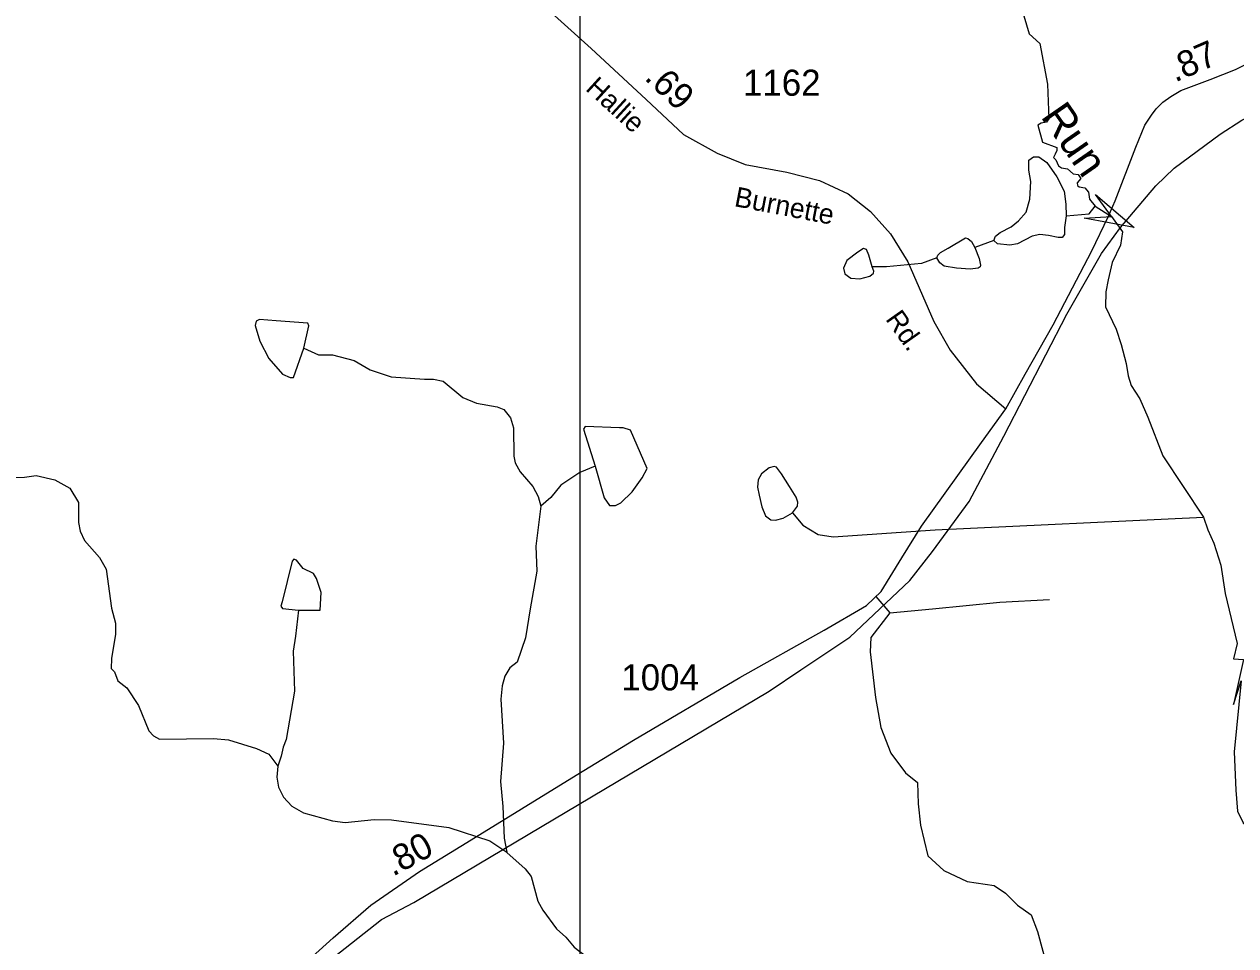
# Model space of a CAD drawing. Extents: x 2056842 to 2160602, y 826753 to 1016856.
# Drawn here: x 2107039 to 2112847, y 922545 to 926963 of the extents above; entities that cross this region are included whole.
import ezdxf

# ---------------------------------------------------------------- set-up
doc = ezdxf.new("R2010")
doc.units = 0
for name, color, linetype in [('Exist Hydrographic Creek Single Shore', 7, 'Continuous'), ('Exist Hydrographic Creek Single Shore Label', 7, 'Continuous'), ('Exist Hydrographic Misc Water Feature', 7, 'Continuous'), ('Exist Railroad Mainline', 7, 'Continuous'), ('Exist Road Non-System Type 51', 7, 'Continuous'), ('Exist Road Secondary Mileage Hundredths English Label', 7, 'Continuous'), ('Exist Road Secondary Structure Standard Bridge Attributed CELL', 7, 'Continuous'), ('Exist Road Secondary Type 51 Attributed', 7, 'Continuous'), ('Exist Road Secondary Type 51 Label', 7, 'Continuous'), ('Exist Road Secondary Type 51 Number Label', 7, 'Continuous'), ('Map Preparation Inset Cut Line', 7, 'Continuous')]:
    doc.layers.add(name, color=color, linetype=linetype)

msp = doc.modelspace()

# ---------------------------------------------------------------- linework, layer by layer
at = {"layer": 'Exist Hydrographic Creek Single Shore'}
for points in [[(2111818, 927047.2), (2111856.5, 926916.7), (2111907.2, 926871.1), (2111943.9, 926675.9), (2111951.5, 926509.9), (2111940.1, 926494.2), (2111913.5, 926489.2), (2111898.3, 926479), (2111919.8, 926397.9), (2111989.5, 926372.6), (2111988.5, 926357.4), (2111981.2, 926340), (2111973, 926323.6), (2111984, 926312.6), (2111997.7, 926285.2), (2112011.4, 926275.2), (2112040.6, 926270.6), (2112068, 926245.5), (2112090.8, 926242.3), (2112103.6, 926223.2), (2112086.2, 926203.1), (2112088.1, 926189.4), (2112096.3, 926183), (2112123.7, 926179.3), (2112141, 926157.4), (2112145.3, 926125.1), (2112172.7, 926091.1)], [(2112172.7, 926091.1), (2112250.7, 926041.2), (2112304.5, 925967.4), (2112295, 925903.3), (2112255.2, 925821.5), (2112235.8, 925737.2), (2112224.6, 925679.9), (2112222.1, 925608.9), (2112274, 925500.7), (2112297.9, 925427.2), (2112322, 925336), (2112330.9, 925277.7), (2112346.1, 925230.8), (2112386.6, 925166.8), (2112425.9, 925079.3), (2112496.8, 924894.3), (2112693, 924599.7)], [(2108379.1, 925409.9), (2108449.3, 925378.2), (2108517.1, 925378.4), (2108621.5, 925350.7), (2108697.6, 925307), (2108797.5, 925273.2), (2108957.4, 925261.7), (2109001.5, 925261.8), (2109047.8, 925252.1), (2109141.7, 925174.3), (2109208, 925146.6), (2109306, 925128.9), (2109338, 925117), (2109370.2, 925077.1), (2109384.3, 925029.1), (2109386.8, 924893.2), (2109392.7, 924861.2), (2109416.9, 924817.3), (2109477.2, 924747.5), (2109503.2, 924699.5), (2109515.5, 924653.6)], [(2109776.8, 924844.4), (2109703, 924814.1), (2109610.9, 924753.9), (2109563.3, 924693.8), (2109515.5, 924653.6)], [(2106889.2, 924787.4), (2107041.2, 924791.9), (2107097.2, 924800), (2107185.3, 924778.3), (2107257.5, 924738.5), (2107299.8, 924670.7), (2107300, 924574.6), (2107308, 924532.7), (2107328.3, 924488.7), (2107400.4, 924407), (2107432.4, 924351.1), (2107457.2, 924163.2), (2107477.5, 924091.3), (2107477.5, 924039.3), (2107458.1, 923923.3), (2107456, 923875.2), (2107472.2, 923859.3), (2107488.2, 923815.3), (2107530.4, 923781.5), (2107586.8, 923697.7), (2107637.1, 923575.8), (2107659, 923551.9), (2107687.3, 923535.9), (2107947.1, 923538.8), (2108019.1, 923533.1), (2108153.2, 923491.4), (2108211.2, 923463.6), (2108255.5, 923405.8)], [(2109515.5, 924653.6), (2109492, 924461.5), (2109496.5, 924341.6), (2109464.9, 924161.4), (2109441.5, 924021.4), (2109401.7, 923905.3), (2109367.7, 923877.2), (2109343.9, 923837.1), (2109330.2, 923791.1), (2109324.2, 923727), (2109336.9, 923517.2), (2109321.6, 923333.1), (2109334.1, 923213.2), (2109340.4, 923061.2), (2109352.7, 922993.3)], [(2110722.9, 924620.9), (2110771.3, 924561), (2110845.5, 924517.4), (2110917.5, 924505.7), (2111405.3, 924539.9), (2112693, 924599.7)], [(2112693, 924599.7), (2112712.9, 924539.5), (2112741.1, 924475.6), (2112775.7, 924369.9), (2112796.1, 924234), (2112854.2, 923994.1), (2112836.1, 923920.3), (2112883.4, 923917.4), (2112836.1, 923702.3), (2112872.5, 923815.1), (2112839.9, 923474.4), (2112847.5, 923291.9), (2112855.1, 923190.6), (2112883.2, 923134.3), (2112925.1, 923098.6), (2113049.8, 923003.2), (2113196.4, 922876.6), (2113568.3, 922473.1)], [(2108353.3, 924154), (2108339.6, 924030), (2108327.7, 923957.9), (2108334.2, 923766), (2108295.1, 923533.9), (2108281.3, 923497.9), (2108271.3, 923453.8), (2108255.5, 923405.8)], [(2108255.5, 923405.8), (2108249.8, 923353.7), (2108257.8, 923305.8), (2108282, 923257.9), (2108321.9, 923214), (2108378.3, 923182.2), (2108516.3, 923144.6), (2108578.3, 923136.8), (2108716.3, 923151.2), (2108800.3, 923149.5), (2109074.3, 923112.4), (2109270.5, 923049), (2109352.7, 922993.3)], [(2109352.4, 922993), (2109440.7, 922913.4), (2109468.8, 922877.4), (2109501.1, 922759.5), (2109525.2, 922715.7), (2109591.5, 922625.8), (2109635.7, 922586.1), (2109675.7, 922538.1), (2109736.1, 922492.2), (2109894.6, 922304.8), (2109928.8, 922258.8), (2109961, 922183), (2110019.6, 921925.2), (2110082, 921849.4), (2110122, 921783.6), (2110162.6, 921651.9), (2110176.8, 921591.9), (2110239.1, 921434.1), (2110299.6, 921360.3), (2110331.7, 921340.3), (2110371.4, 921328.3), (2110423.6, 921328.5), (2110569.5, 921385.2), (2110619.2, 921411.1)]]:
    msp.add_lwpolyline(points, dxfattribs=at)
at = {"layer": 'Exist Hydrographic Misc Water Feature'}
for points in [[(2111687.3, 925926.4), (2111694.9, 925946.7), (2111717.7, 925964.4), (2111769.7, 925992.3), (2111805.1, 926020.2), (2111841.8, 926062), (2111859.6, 926124.1), (2111864.6, 926209), (2111855.8, 926263.5), (2111855.8, 926311.7), (2111877.3, 926328.1), (2111902.6, 926328.1), (2111940.6, 926300.3), (2111990, 926231.8), (2112024.2, 926163.4), (2112031.8, 926100), (2112033.3, 926044.3)], [(2112033.3, 926044.3), (2112144.8, 926054.4), (2112172.7, 926091.1)], [(2112033.3, 926044.3), (2112026.8, 925988.5), (2112025.5, 925955.5), (2112015.4, 925940.3), (2111996.4, 925941.6), (2111949.5, 925950.5), (2111907.7, 925955.5), (2111871, 925946.7), (2111800, 925911.2), (2111763.3, 925903.6), (2111705.1, 925909.9), (2111687.3, 925926.4)], [(2111413.9, 925842.8), (2111418.9, 925855.4), (2111431.6, 925869.4), (2111468.3, 925889.6), (2111550.7, 925939.1), (2111563.3, 925936.5), (2111579.8, 925921.3), (2111596.1, 925892.2)], [(2111104.8, 925800.9), (2111088.4, 925855.4), (2111077, 925883.3), (2111063, 925888.4), (2111035.2, 925870.6), (2110983.3, 925830.1), (2110966.8, 925793.3), (2110973.1, 925766.7), (2111001, 925745.2), (2111045.3, 925742.6), (2111092.2, 925755.3), (2111111.2, 925769.3), (2111112.4, 925779.4), (2111104.8, 925800.9)], [(2111596.1, 925892.2), (2111616.5, 925840.2), (2111622.9, 925808.5), (2111621.6, 925799.7), (2111612.7, 925794.6), (2111573.5, 925789.5), (2111507.6, 925793.3), (2111449.3, 925803.5), (2111427.8, 925818.7), (2111413.9, 925842.8)], [(2111687.3, 925926.4), (2111596.1, 925892.2)], [(2111413.9, 925842.8), (2111340.4, 925816.1), (2111173.2, 925800.9), (2111104.8, 925800.9)], [(2108246.7, 925541.5), (2108166.7, 925547.3), (2108150.7, 925539.2), (2108147, 925519.2), (2108169.2, 925443.3), (2108211.4, 925361.4)], [(2108379.1, 925409.9), (2108402.9, 925518), (2108398.8, 925530.1), (2108246.7, 925541.5)], [(2108211.4, 925361.4), (2108277.4, 925285.6), (2108313.7, 925269.7), (2108329.7, 925269.8), (2108379.1, 925409.9)], [(2109892.2, 925028.7), (2109728.2, 925034.2), (2109720.2, 925022.1), (2109776.8, 924844.4)], [(2110000.9, 924789.1), (2110024.7, 924833.2), (2109946.2, 925016.9), (2109910.3, 925028.8), (2109892.2, 925028.7)], [(2109776.8, 924844.4), (2109819.2, 924692.5), (2109845.5, 924656.5), (2109873.6, 924656.7), (2109899.2, 924668.7), (2109953.3, 924720.9), (2110000.9, 924789.1)], [(2110722.9, 924620.9), (2110746.5, 924652.9), (2110747.8, 924671.9), (2110740.2, 924696), (2110708.5, 924746.7), (2110669.3, 924807.5), (2110645.2, 924840.5), (2110633.8, 924843), (2110611, 924836.7), (2110574.3, 924807.5), (2110557.8, 924778.4), (2110554, 924744.1), (2110561.6, 924704.9), (2110575.6, 924649.1), (2110593.3, 924606), (2110618.6, 924587), (2110641.4, 924585.7), (2110678.1, 924595.9), (2110722.9, 924620.9)], [(2108353.3, 924154), (2108457.1, 924154.3), (2108462.8, 924238.3), (2108440.7, 924306.2), (2108426.5, 924330.2), (2108376.5, 924354.1), (2108344.5, 924394), (2108332.2, 924398), (2108324.4, 924389.9), (2108275, 924193.7), (2108269, 924173.7), (2108277, 924161.7), (2108353.3, 924154)]]:
    msp.add_lwpolyline(points, dxfattribs=at)
at = {"layer": 'Exist Railroad Mainline'}
msp.add_lwpolyline([(2108494.6, 922468.2), (2108751.8, 922670.9), (2108907.6, 922753.5), (2110610.4, 923766.7), (2110762.3, 923868), (2110997.6, 924025), (2111284.5, 924296.2), (2111393.8, 924434.8), (2111568.8, 924675.5), (2111735.3, 924988.1), (2112036.7, 925573.5), (2112203.5, 925864), (2112294.9, 925988.5), (2112464.1, 926189.2), (2112551.7, 926273.6), (2112772.9, 926436.5), (2112876.7, 926502.9), (2113028.2, 926575.6), (2116048, 927910.7)], dxfattribs=at)
at = {"layer": 'Exist Road Non-System Type 51'}
msp.add_line((2111122.1, 924219.2), (2111189.2, 924141.2), dxfattribs=at)
for points in [[(2111189.2, 924141.2), (2111394, 924160.9), (2111715.6, 924193.3), (2111954.5, 924205.9)], [(2111189.2, 924141.2), (2111097.6, 924022.5), (2111094, 923954.2), (2111119.2, 923734.9), (2111145.2, 923592), (2111193.7, 923468), (2111263.8, 923374.5), (2111321.3, 923327.7), (2111324, 923226.2), (2111336.5, 923123.7), (2111370.7, 922976.3), (2111447.9, 922906.2), (2111559.3, 922854.1), (2111688.6, 922834.3), (2111743.4, 922797.5), (2111800.9, 922739.9), (2111865.6, 922693.2), (2111896.1, 922614.1), (2111942.8, 922443.3)]]:
    msp.add_lwpolyline(points, dxfattribs=at)
at = {"layer": 'Exist Road Secondary Structure Standard Bridge Attributed CELL'}
msp.add_lwpolyline([(2112175.4, 926147.1), (2112360.7, 925988.6), (2112121, 926033.3), (2112250.7, 926041.2)], close=True, dxfattribs=at)
at = {"layer": 'Exist Road Secondary Type 51 Attributed'}
for points in [[(2112235.1, 926039.6), (2112268.9, 926117.2), (2112367.5, 926373.8), (2112411.3, 926478.8), (2112443.3, 926527.2), (2112466.1, 926557.4), (2112497.2, 926590.2), (2112536.4, 926617.6), (2112583.9, 926645), (2112724.5, 926698), (2112845.1, 926745.5), (2112903.5, 926775.6), (2112940, 926804.8), (2112963.8, 926825.8), (2113131.8, 927054.1), (2113281.6, 927267.8), (2113698.9, 927852.2), (2113784.7, 927975.5), (2113918.4, 928167.8), (2114088.8, 928397.4), (2114192, 928535.3), (2114276.9, 928639.4), (2114387.4, 928762.6)], [(2108988.9, 927315.8), (2109172.9, 927255.6), (2109365, 927173), (2109517.7, 927063.4), (2109756.5, 926847.7), (2110021.4, 926602.5), (2110199.1, 926435.3), (2110360.7, 926345.5), (2110495.4, 926291.6), (2110694.7, 926253.9), (2110851.9, 926213.4), (2110988.3, 926150.5), (2111096.1, 926066.1), (2111191.2, 925958.3), (2111274.7, 925824.4), (2111400.4, 925538.7), (2111477.7, 925400.3), (2111604.3, 925239.5), (2111744.3, 925119.1)], [(2111744.3, 925119.1), (2111838.1, 925286.4), (2111971, 925521.8), (2112156.6, 925876.2), (2112235.1, 926039.6)], [(2108157.9, 922255.2), (2108284.9, 922370.7), (2108520.2, 922582.7), (2108700.6, 922740), (2108934.1, 922901.7), (2109181.9, 923052.6), (2109664, 923350), (2109960.3, 923531.5), (2110469.4, 923830.7), (2110873.4, 924058.9), (2111077.2, 924176.6), (2111147.2, 924243.1), (2111246, 924404.8), (2111341.2, 924557.6), (2111627.6, 924957.4), (2111744.3, 925119.1)]]:
    msp.add_lwpolyline(points, dxfattribs=at)
at = {"layer": 'Map Preparation Inset Cut Line'}
msp.add_lwpolyline([(2109703.5, 945295.9), (2139407.7, 945295.9), (2139407.7, 921167.4), (2109703.5, 921167.4), (2109703.5, 945295.9)], dxfattribs=at)

# ---------------------------------------------------------------- texts
at = {"layer": 'Exist Hydrographic Creek Single Shore Label'}
msp.add_text('Run', height=150, rotation=304.75411, dxfattribs=at).set_placement((2111908.6, 926520.6))
at = {"layer": 'Exist Road Secondary Mileage Hundredths English Label'}
for s, rotation, p in [('.87', 23.35862, (2112556.2, 926683.3)), ('.69', 316.77015, (2110007.5, 926701.2)), ('.80', 28.36029, (2108806.6, 922875.9))]:
    msp.add_text(s, height=125, rotation=rotation, dxfattribs=at).set_placement(p)
at = {"layer": 'Exist Road Secondary Type 51 Label'}
for s, rotation, p in [('Hallie', 317.56823, (2109725.7, 926650)), ('Burnette', 349.22789, (2110439.2, 926091.6)), ('Rd.', 305.20084, (2111165.1, 925549.4))]:
    msp.add_text(s, height=95, rotation=rotation, dxfattribs=at).set_placement(p)
at = {"layer": 'Exist Road Secondary Type 51 Number Label'}
for s, p in [('1162', (2110484.8, 926620.4)), ('1004', (2109901.6, 923769.6))]:
    msp.add_text(s, height=125, dxfattribs=at).set_placement(p)

doc.saveas('drawing.dxf')
